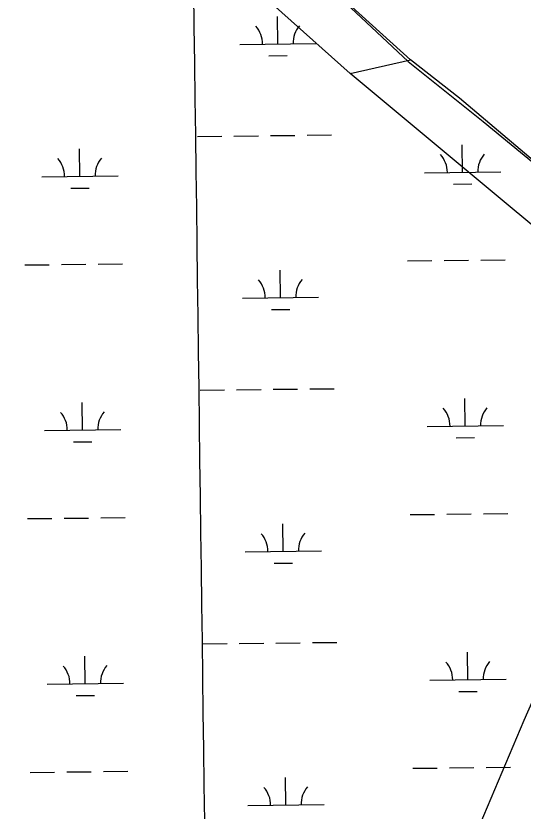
# Model space of a CAD drawing. Extents: x 3734862 to 3772949, y 391520 to 417239.
# Drawn here: x 3757226 to 3757891, y 406857 to 407900 of the extents above; entities that cross this region are included whole.
import ezdxf

# ---------------------------------------------------------------- set-up
doc = ezdxf.new("R2010")
doc.units = 0
for name, color, linetype in [('V-GRID-MAJR', 7, 'Continuous'), ('V-TOPO-SHOR', 7, 'Continuous'), ('V-WETL-SWMP', 7, 'Continuous')]:
    doc.layers.add(name, color=color, linetype=linetype)

msp = doc.modelspace()

# ---------------------------------------------------------------- linework, layer by layer
at = {"layer": 'V-GRID-MAJR'}
msp.add_spline([(3757600.991, 397094.195), (3757521.699, 403151.107), (3757442.364, 409211.393), (3757363.028, 415271.68200000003), (3757362.984, 415275.05)], degree=3, dxfattribs=at)
at = {"layer": 'V-TOPO-SHOR'}
for p, q in [((3757743.073, 407842.51), (3757587.865, 407983.136)), ((3757663.961997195, 407824.8176201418), (3757743.073, 407842.51)), ((3757807.656, 407792.51), (3757743.073, 407842.51)), ((3758194.47, 407462.577), (3757807.656, 407792.51))]:
    msp.add_line(p, q, dxfattribs=at)
for points in [[(3758104.34082302, 407457.8352652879), (3757663.961997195, 407824.8176201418), (3757133.876373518, 408297.81709973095), (3756815.824999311, 408550.62716640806), (3756204.1877412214, 407156.0942179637)], [(3757594.038, 406272.347), (3757892.306573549, 406976.68062225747), (3758104.34082302, 407457.8352652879), (3758340.840562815, 407245.8010158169)]]:
    msp.add_lwpolyline(points, dxfattribs=at)
at = {"layer": 'V-WETL-SWMP'}
for p, q in [((3757569.278202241, 407863.3783718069), (3757568.897917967, 407899.3763343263)), ((3757519.281013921, 407862.85025917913), (3757619.275390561, 407863.9064844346)), ((3757557.441881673, 407847.82149811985), (3757581.4405320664, 407848.07499218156)), ((3757463.7085747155, 407742.1856541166), (3757495.706775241, 407742.5236461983)), ((3757511.7058755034, 407742.6926422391), (3757543.704076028, 407743.030634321)), ((3757559.7031762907, 407743.19963036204), (3757591.701376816, 407743.5376224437)), ((3757607.700477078, 407743.70661848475), (3757639.6986776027, 407744.0446105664)), ((3757811.541054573, 407695.1149652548), (3757811.160770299, 407731.11292777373)), ((3757309.661278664, 407689.81368619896), (3757309.2809943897, 407725.8116487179)), ((3757259.6640903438, 407689.2855735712), (3757359.658466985, 407690.3417988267)), ((3757761.543866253, 407694.58685262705), (3757861.5382428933, 407695.64307788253)), ((3757799.704734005, 407679.5580915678), (3757823.7033843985, 407679.81158562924)), ((3757297.8249580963, 407674.25681251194), (3757321.8236084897, 407674.5103065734)), ((3757237.4767670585, 407573.612865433), (3757269.474967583, 407573.95085751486)), ((3757285.4740678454, 407574.1198535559), (3757317.472268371, 407574.4578456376)), ((3757333.471368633, 407574.62684167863), (3757365.469569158, 407574.9648337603)), ((3757739.356542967, 407578.9141444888), (3757771.3547434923, 407579.2521365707)), ((3757787.3538437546, 407579.42113261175), (3757819.352044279, 407579.7591246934)), ((3757835.351144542, 407579.92812073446), (3757867.349345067, 407580.2661128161)), ((3757572.7923986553, 407530.72220011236), (3757572.4121143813, 407566.72016263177)), ((3757522.795210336, 407530.1940874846), (3757622.789586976, 407531.2503127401)), ((3757560.9560780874, 407515.16532642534), (3757584.954728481, 407515.41882048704)), ((3757467.22277113, 407409.5294824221), (3757499.220971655, 407409.86747450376)), ((3757515.2200719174, 407410.0364705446), (3757547.218272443, 407410.37446262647)), ((3757563.217372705, 407410.5434586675), (3757595.21557323, 407410.8814507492)), ((3757611.2146734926, 407411.05044679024), (3757643.2128740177, 407411.3884388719)), ((3757815.0552509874, 407362.4587935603), (3757814.674966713, 407398.4567560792)), ((3757313.1754750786, 407357.15751450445), (3757312.7951908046, 407393.1554770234)), ((3757263.1782867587, 407356.6294018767), (3757363.172663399, 407357.6856271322)), ((3757765.058062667, 407361.93068093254), (3757865.0524393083, 407362.986906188)), ((3757803.2189304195, 407346.90191987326), (3757827.217580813, 407347.1554139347)), ((3757301.3391545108, 407341.6006408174), (3757325.337804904, 407341.8541348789)), ((3757240.9909634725, 407240.95669373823), (3757272.9891639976, 407241.2946858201)), ((3757288.9882642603, 407241.4636818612), (3757320.9864647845, 407241.8016739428)), ((3757336.9855650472, 407241.9706699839), (3757368.983765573, 407242.30866206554)), ((3757742.8707393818, 407246.25797279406), (3757774.868939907, 407246.59596487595)), ((3757790.8680401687, 407246.764960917), (3757822.866240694, 407247.10295299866)), ((3757838.865340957, 407247.2719490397), (3757870.863541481, 407247.60994112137)), ((3757576.30659507, 407198.0660284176), (3757575.926310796, 407234.063990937)), ((3757526.30940675, 407197.5379157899), (3757626.30378339, 407198.59414104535)), ((3757564.470274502, 407182.5091547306), (3757588.4689248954, 407182.7626487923)), ((3757470.7369675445, 407076.87331072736), (3757502.73516807, 407077.211302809)), ((3757518.734268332, 407077.38029884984), (3757550.732468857, 407077.7182909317)), ((3757566.7315691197, 407077.8872869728), (3757598.729769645, 407078.22527905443)), ((3757614.728869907, 407078.3942750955), (3757646.7270704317, 407078.73226717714)), ((3757818.569447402, 407029.8026218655), (3757818.189163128, 407065.8005843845)), ((3757316.689671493, 407024.5013428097), (3757316.3093872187, 407060.4993053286)), ((3757768.572259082, 407029.2745092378), (3757868.5666357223, 407030.33073449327)), ((3757266.6924831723, 407023.97323018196), (3757366.686859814, 407025.02945543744)), ((3757806.733126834, 407014.2457481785), (3757830.7317772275, 407014.49924224)), ((3757304.8533509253, 407008.9444691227), (3757328.8520013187, 407009.19796318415)), ((3757244.5051598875, 406908.3005220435), (3757276.5033604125, 406908.63851412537)), ((3757292.502460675, 406908.8075101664), (3757324.5006611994, 406909.1455022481)), ((3757340.499761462, 406909.31449828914), (3757372.4979619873, 406909.65249037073)), ((3757746.3849357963, 406913.6018010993), (3757778.3831363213, 406913.9397931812)), ((3757794.3822365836, 406914.10878922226), (3757826.3804371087, 406914.4467813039)), ((3757842.3795373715, 406914.61577734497), (3757874.377737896, 406914.9537694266)), ((3757579.820791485, 406865.40985672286), (3757579.440507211, 406901.4078192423)), ((3757529.823603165, 406864.8817440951), (3757629.817979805, 406865.9379693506))]:
    msp.add_line(p, q, dxfattribs=at)
msp.add_lwpolyline([(3756618.603, 408747.163), (3756799.96, 408609.83), (3756954.7260000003, 408505.918), (3757099.507, 408400.003), (3757264.5, 408262.35000000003), (3757382.12, 408159.813), (3757514.961, 408038.228), (3757630.9, 407943.181), (3757739.9790000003, 407840.222), (3757838.707, 407761.581), (3757941.451, 407677.376)], dxfattribs=at)
for centre, radius, start, end in [((3757514.033357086, 407863.26965827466), 35.24628790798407, 359.8333642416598, 41.377022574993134), ((3757624.5130162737, 407864.4366379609), 35.246287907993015, 139.83336069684, 181.37701903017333), ((3757866.775868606, 407696.1732314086), 35.246287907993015, 139.83336069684, 181.37701903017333), ((3757254.41643351, 407689.70497266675), 35.24628790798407, 359.8333642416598, 41.377022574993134), ((3757364.896092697, 407690.87195235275), 35.246287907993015, 139.83336069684, 181.37701903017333), ((3757756.2962094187, 407695.0062517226), 35.24628790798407, 359.8333642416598, 41.377022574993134), ((3757517.547553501, 407530.61348658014), 35.24628790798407, 359.8333642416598, 41.377022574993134), ((3757628.0272126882, 407531.7804662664), 35.246287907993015, 139.83336069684, 181.37701903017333), ((3757759.810405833, 407362.35008002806), 35.24628790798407, 359.8333642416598, 41.377022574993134), ((3757870.290065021, 407363.51705971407), 35.246287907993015, 139.83336069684, 181.37701903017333), ((3757257.9306299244, 407357.04880097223), 35.24628790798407, 359.8333642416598, 41.377022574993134), ((3757368.410289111, 407358.21578065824), 35.246287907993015, 139.83336069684, 181.37701903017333), ((3757521.061749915, 407197.9573148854), 35.24628790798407, 359.8333642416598, 41.377022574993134), ((3757631.5414091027, 407199.12429457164), 35.246287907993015, 139.83336069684, 181.37701903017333), ((3757763.3246022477, 407029.6939083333), 35.24628790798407, 359.8333642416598, 41.377022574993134), ((3757873.804261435, 407030.8608880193), 35.246287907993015, 139.83336069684, 181.37701903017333), ((3757261.444826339, 407024.3926292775), 35.24628790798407, 359.8333642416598, 41.377022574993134), ((3757371.924485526, 407025.5596089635), 35.246287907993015, 139.83336069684, 181.37701903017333), ((3757524.57594633, 406865.30114319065), 35.24628790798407, 359.8333642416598, 41.377022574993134), ((3757635.0556055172, 406866.4681228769), 35.246287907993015, 139.83336069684, 181.37701903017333)]:
    msp.add_arc(centre, radius, start, end, dxfattribs=at)

doc.saveas('drawing.dxf')
